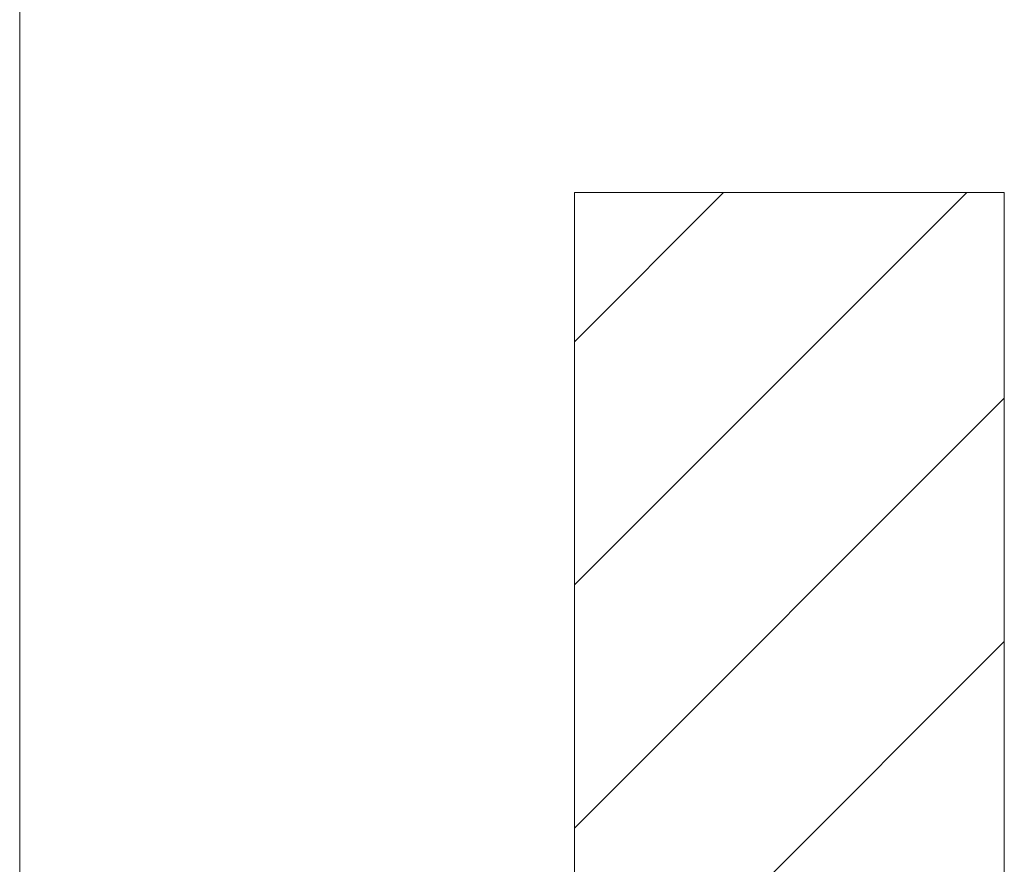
# Model space of a CAD drawing. Extents: x -620 to 3480, y 62 to 1112.
# Tile 277 of 288: x 196.67 to 202.4, y 947.72 to 952.64. Entities that reach past the tile are written whole.
import ezdxf
from ezdxf.lldxf.tags import DXFTag

# ---------------------------------------------------------------- set-up
doc = ezdxf.new("R2010")
doc.units = 0
doc.layers.get('0').update_dxf_attribs({"lineweight": 13})
doc.layers.add('E_Detail_Linie_Text_Bem', color=7, linetype='Continuous', lineweight=13)
doc.layers.add('E_Detail_Wandschraffur', color=7, linetype='Continuous', lineweight=5, true_color=0xc0c0c0)
tags = doc.linetypes.add('fein_strichliert', pattern=[4, 1, -2, 1]).pattern_tags.tags
tags[8:9] = [DXFTag(74, 4), DXFTag(75, 0), DXFTag(340, '0'), DXFTag(46, 0.0), DXFTag(50, 0.0), DXFTag(44, 0.0), DXFTag(45, 0.0)]
tags[6:7] = [DXFTag(74, 4), DXFTag(75, 0), DXFTag(340, '0'), DXFTag(46, 0.0), DXFTag(50, 0.0), DXFTag(44, 0.0), DXFTag(45, 0.0)]
tags[4:5] = [DXFTag(74, 4), DXFTag(75, 0), DXFTag(340, '0'), DXFTag(46, 0.0), DXFTag(50, 0.0), DXFTag(44, 0.0), DXFTag(45, 0.0)]
tags = doc.linetypes.add('fein_strichliert-A06GA2TT8I', pattern=[4, 1, -2, 1]).pattern_tags.tags
tags[8:9] = [DXFTag(74, 4), DXFTag(75, 0), DXFTag(340, '0'), DXFTag(46, 0.0), DXFTag(50, 0.0), DXFTag(44, 0.0), DXFTag(45, 0.0)]
tags[6:7] = [DXFTag(74, 4), DXFTag(75, 0), DXFTag(340, '0'), DXFTag(46, 0.0), DXFTag(50, 0.0), DXFTag(44, 0.0), DXFTag(45, 0.0)]
tags[4:5] = [DXFTag(74, 4), DXFTag(75, 0), DXFTag(340, '0'), DXFTag(46, 0.0), DXFTag(50, 0.0), DXFTag(44, 0.0), DXFTag(45, 0.0)]

# ---------------------------------------------------------------- blocks, each defined once
blk = doc.blocks.new('Referenz-A06GA2TU8I')
at = {"layer": 'E_Detail_Linie_Text_Bem', "linetype": 'fein_strichliert-A06GA2TT8I', "ltscale": 0.65}
blk.add_line((196.6673, 904.1885), (196.6673, 957.0678), dxfattribs=at)
at = {"layer": 'E_Detail_Linie_Text_Bem', "linetype": 'Continuous', "ltscale": 0.13}
for p, q in [((199.8957, 951.631), (202.3957, 951.631)), ((199.8957, 947.4966), (199.8957, 951.631)), ((202.3957, 951.631), (202.3957, 947.4966))]:
    blk.add_line(p, q, dxfattribs=at)
at = {"layer": 'E_Detail_Wandschraffur', "linetype": 'fein_strichliert', "ltscale": 0.13}
for p, q in [((199.8957, 949.3497), (202.177, 951.631)), ((200.871, 947.4966), (202.3957, 949.0212))]:
    blk.add_line(p, q, dxfattribs=at)
at = {"layer": 'E_Detail_Wandschraffur', "linetype": 'ByBlock', "ltscale": 0.13}
for p, q in [((199.8957, 950.7639), (200.7628, 951.631)), ((199.8957, 947.9355), (202.3957, 950.4355))]:
    blk.add_line(p, q, dxfattribs=at)

msp = doc.modelspace()

# ---------------------------------------------------------------- block references
at = {"color": 8, "lineweight": 25, "ltscale": 0.25, "true_color": 0x808080}
msp.add_blockref('Referenz-A06GA2TU8I', (0, 0), dxfattribs=at)

doc.saveas('drawing.dxf')
